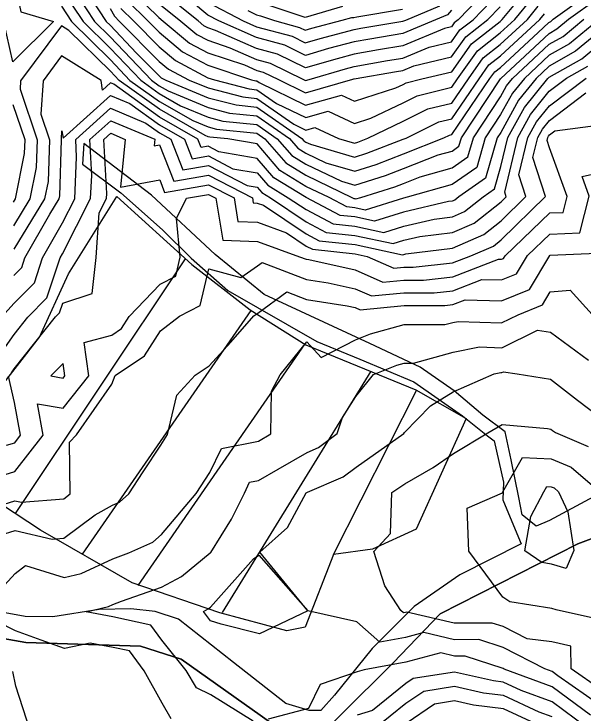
# Model space of a CAD drawing. Extents: x 42655 to 43811, y -141820 to -141156.
# Drawn here: x 43077.3 to 43136.6, y -141350.3 to -141277.3 of the extents above; entities that cross this region are included whole.
import ezdxf

# ---------------------------------------------------------------- set-up
doc = ezdxf.new("R2010")
doc.units = 0
for name, color, linetype in [('ZE_HICN', 7, 'Continuous'), ('ZE_LWCN', 7, 'Continuous'), ('地形', 7, 'Continuous'), ('現況水路ﾊｯﾁ', 7, 'Continuous')]:
    doc.layers.add(name, color=color, linetype=linetype)

msp = doc.modelspace()

# ---------------------------------------------------------------- linework, layer by layer
at = {"layer": 'ZE_HICN'}
for points in [[(43082.197, -141274.654), (43084.467, -141278.107), (43087.314, -141280.899), (43090.489, -141284.241), (43092.425, -141285.628), (43094.633, -141286.89), (43097.524, -141288.093), (43099.071, -141288.493), (43102.616, -141288.856), (43104.736, -141290.337), (43106.258, -141292.101), (43107.724, -141292.999), (43111.428, -141294.782), (43112.822, -141295.188), (43116.036, -141294.182), (43117.902, -141293.464), (43121.524, -141292.026), (43122.982, -141291.621), (43123.698, -141291.119), (43123.95, -141290.247), (43128.034, -141284.102), (43128.047, -141284.08), (43128.059, -141284.065), (43133.1, -141279.342), (43133.923, -141278.875), (43135.141, -141277.869), (43138.171, -141275.662)], [(43089.081, -141275.917), (43091.27, -141278.075), (43092.395, -141279.214), (43094.852, -141281.257), (43097.499, -141282.671), (43102.055, -141284.187), (43102.498, -141284.302), (43102.595, -141284.312), (43102.847, -141284.488), (43107.695, -141286.848), (43111.429, -141285.776), (43112.781, -141286.41), (43117.106, -141285.033), (43117.861, -141284.67), (43118.187, -141284.508), (43119.826, -141284.104), (43122.943, -141283.366), (43125.015, -141280.443), (43128.006, -141278.094), (43128.215, -141277.902), (43130.631, -141274.924)], [(43097.468, -141276.091), (43101.166, -141278.029), (43102.568, -141278.648), (43106.303, -141279.65), (43107.664, -141280.324), (43109.215, -141279.871), (43112.746, -141278.941), (43113.444, -141278.817), (43117.83, -141278.078), (43118.139, -141277.949), (43121.705, -141276.472)], [(43075.965, -141308.96), (43077.263, -141307.507), (43079.385, -141305.364), (43080.246, -141302.777), (43082.312, -141299.122), (43083.597, -141296.599), (43083.798, -141292.275), (43083.698, -141290.436), (43087.344, -141287.147), (43091.033, -141288.699), (43092.444, -141289.709), (43093.634, -141290.389), (43094.896, -141293.599), (43097.548, -141293.137), (43101.582, -141295.226), (43102.647, -141295.41), (43103.111, -141295.948), (43104.018, -141296.503), (43107.752, -141299.009), (43109.843, -141300.112), (43112.847, -141300.426), (43116.846, -141301.282), (43117.937, -141300.938), (43119.626, -141300.544), (43123.021, -141300.125), (43125.282, -141299.146), (43128.094, -141296.909), (43128.625, -141296.388), (43128.476, -141295.921), (43129.846, -141290.219), (43131.171, -141287.828), (43133.128, -141285.392), (43134.933, -141284.033), (43137.166, -141282.765)], [(43075.809, -141331.713), (43077.374, -141331.22), (43081.258, -141332.122), (43082.466, -141332.019), (43085.732, -141329.596), (43087.538, -141328.592), (43088.264, -141328.271), (43089.256, -141327.386), (43090.731, -141325.103), (43092.597, -141322.317), (43093.275, -141321.204), (43094.268, -141317.091), (43096.162, -141315.028), (43097.646, -141314.048), (43099.896, -141311.587), (43102.274, -141308.837), (43102.708, -141308.539), (43105.726, -141306.325), (43107.79, -141307.113), (43112.043, -141307.776), (43112.882, -141307.96), (43113.381, -141308.181), (43117.969, -141307.751), (43122.231, -141307.743), (43123.057, -141307.652), (43124.361, -141307.15), (43128.143, -141307.245), (43131.051, -141306.067), (43133.186, -141302.529), (43133.209, -141302.507), (43138.102, -141302.271)], [(43137.734, -141340.381), (43133.832, -141339.502), (43133.382, -141339.365), (43128.998, -141338.668), (43128.288, -141338.18), (43124.732, -141333.382), (43124.54, -141328.896), (43128.237, -141327.284), (43128.279, -141327.203), (43130.336, -141323.593), (43133.309, -141323.733), (43135.412, -141324.627), (43138.37, -141327.155)], [(43078.949, -141352.085), (43077.45, -141347.47), (43077.125, -141345.931)], [(43133.435, -141350.691), (43132.076, -141350.192), (43128.336, -141348.445), (43126.271, -141348.201), (43123.244, -141347.518), (43120.045, -141348.015), (43118.164, -141349.286), (43114.872, -141351.916)]]:
    msp.add_lwpolyline(points, dxfattribs=at)
at = {"layer": 'ZE_LWCN'}
for points in [[(43082.188, -141272.793), (43085.678, -141278.101), (43087.309, -141279.7), (43091.617, -141284.236), (43092.421, -141284.812), (43093.338, -141285.336), (43097.52, -141287.076), (43099.756, -141287.655), (43102.612, -141287.947), (43106.024, -141290.331), (43106.887, -141291.331), (43107.718, -141291.841), (43109.819, -141292.852), (43112.815, -141293.725), (43115.067, -141293.02), (43117.895, -141291.931), (43122.114, -141290.256), (43122.725, -141289.952), (43122.973, -141289.891), (43126.931, -141284.07), (43127.44, -141283.352), (43128.029, -141282.89), (43131.969, -141279.253), (43133.095, -141278.199), (43133.275, -141278.096), (43133.541, -141277.877), (43138.165, -141274.508)], [(43076.201, -141278.146), (43075.466, -141276.151), (43077.101, -141272.994), (43077.989, -141277.085), (43081.375, -141278.121), (43077.145, -141282.308), (43076.201, -141278.146)], [(43127.984, -141273.357), (43123.626, -141277.923), (43123.196, -141278.261), (43122.921, -141278.65), (43122.183, -141278.824), (43117.842, -141280.641), (43115.318, -141281.066), (43112.758, -141281.52), (43110.979, -141281.988), (43107.676, -141282.952), (43104.777, -141281.516), (43102.579, -141280.927), (43098.303, -141279.036), (43097.481, -141278.762), (43097.07, -141278.543), (43096.478, -141278.051), (43092.374, -141274.729)], [(43089.751, -141275.099), (43092.388, -141277.698), (43092.844, -141278.068), (43095.591, -141280.352), (43097.493, -141281.368), (43101.304, -141282.636), (43102.59, -141283.205), (43103.25, -141283.382), (43104.85, -141284.174), (43107.689, -141285.556), (43112.633, -141284.137), (43112.744, -141284.105), (43112.77, -141284.098), (43117.193, -141283.315), (43117.854, -141283.203), (43118.991, -141282.727), (43122.935, -141281.794), (43124.409, -141279.716), (43126.71, -141277.909), (43127.999, -141276.558)], [(43092.381, -141276.214), (43094.661, -141278.059), (43096.331, -141279.448), (43097.487, -141280.065), (43099.803, -141280.836), (43102.584, -141282.066), (43104.013, -141282.449), (43107.472, -141284.162), (43107.683, -141284.264), (43108.049, -141284.159), (43111.861, -141283.047), (43112.764, -141282.809), (43116.256, -141282.19), (43117.848, -141281.922), (43120.587, -141280.776), (43122.928, -141280.222), (43123.802, -141278.988), (43125.168, -141277.916), (43127.991, -141274.957)], [(43085.347, -141275.748), (43086.889, -141278.095), (43087.303, -141278.501), (43090.063, -141281.406), (43092.416, -141283.79), (43092.633, -141283.97), (43093.117, -141284.229), (43097.515, -141286.059), (43100.442, -141286.817), (43102.608, -141287.039), (43107.312, -141290.325), (43107.516, -141290.562), (43107.713, -141290.682), (43108.21, -141290.922), (43112.808, -141292.261), (43114.098, -141291.857), (43117.888, -141290.398), (43118.2, -141290.274), (43121.591, -141288.591), (43122.966, -141288.252), (43125.805, -141284.076), (43126.834, -141282.625), (43128.023, -141281.691), (43132.149, -141277.883), (43132.617, -141277.307)], [(43088.412, -141276.735), (43089.778, -141278.082), (43092.402, -141280.739), (43094.112, -141282.161), (43097.505, -141283.974), (43098.2, -141284.205), (43101.813, -141285.14), (43102.599, -141285.221), (43104.655, -141286.657), (43107.701, -141288.14), (43110.047, -141287.467), (43112.792, -141288.753), (43114.511, -141288.205), (43117.87, -141286.589), (43119.322, -141285.869), (43122.95, -141284.974), (43123.554, -141284.086), (43125.621, -141281.17), (43128.012, -141279.293), (43129.526, -141277.895), (43131.293, -141275.719)], [(43082.206, -141276.516), (43083.255, -141278.113), (43087.32, -141282.098), (43089.361, -141284.247), (43092.429, -141286.444), (43095.929, -141288.444), (43097.529, -141289.11), (43098.385, -141289.331), (43102.62, -141289.765), (43103.447, -141290.343), (43105.628, -141292.87), (43107.729, -141294.157), (43112.519, -141296.463), (43112.734, -141296.577), (43112.829, -141296.587), (43112.954, -141296.614), (43113.446, -141296.459), (43117.005, -141295.345), (43117.909, -141294.997), (43119.664, -141294.3), (43122.99, -141293.377), (43124.625, -141292.231), (43125.2, -141290.241), (43128.043, -141285.964), (43128.671, -141284.83), (43129.291, -141284.059), (43133.105, -141280.485), (43134.572, -141279.653), (43136.741, -141277.861)], [(43087.295, -141276.742), (43087.743, -141277.553), (43088.286, -141278.089), (43092.409, -141282.264), (43093.372, -141283.065), (43095.529, -141284.218), (43097.51, -141285.042), (43101.127, -141285.978), (43102.603, -141286.13), (43106.464, -141288.826), (43107.707, -141289.432), (43108.665, -141289.157), (43111.12, -141290.307), (43112.801, -141290.797), (43113.129, -141290.695), (43114.172, -141290.293), (43117.879, -141288.509), (43120.456, -141287.23), (43122.958, -141286.613), (43124.68, -141284.081), (43126.227, -141281.898), (43128.017, -141280.492), (43130.838, -141277.889), (43131.955, -141276.513)], [(43122.912, -141276.918), (43122.492, -141277.416), (43121.242, -141277.934), (43117.836, -141279.36), (43114.381, -141279.942), (43112.752, -141280.23), (43110.097, -141280.93), (43107.67, -141281.638), (43105.54, -141280.583), (43102.574, -141279.788), (43098.622, -141278.04), (43097.474, -141277.439), (43095.772, -141276)], [(43111.557, -141276.553), (43107.652, -141277.674), (43103.875, -141276.42)], [(43101.669, -141276.947), (43102.562, -141277.407), (43102.972, -141277.525), (43104.442, -141278.013), (43107.066, -141278.717), (43107.658, -141279.01), (43108.333, -141278.813), (43111.494, -141277.98), (43112.504, -141277.69), (43112.74, -141277.677), (43113.042, -141277.607), (43117.824, -141276.809)], [(43138.182, -141277.986), (43135.22, -141280.431), (43133.111, -141281.629), (43130.523, -141284.053), (43129.296, -141285.579), (43128.052, -141287.826), (43126.45, -141290.235), (43125.552, -141293.343), (43122.998, -141295.132), (43118.302, -141296.436), (43117.916, -141296.526), (43113.927, -141297.781), (43112.833, -141297.546), (43112.011, -141297.46), (43110.141, -141296.474), (43107.735, -141295.316), (43104.999, -141293.64), (43102.626, -141290.889), (43099.57, -141290.361), (43097.7, -141290.17), (43097.534, -141290.127), (43097.224, -141289.998), (43092.432, -141287.26), (43088.233, -141284.252), (43087.326, -141283.297), (43082.975, -141279.032), (43082.215, -141278.555), (43077.951, -141284.3), (43077.888, -141285.184), (43079.689, -141290.455), (43079.589, -141293.353), (43078.928, -141296.621), (43077.225, -141299.414)], [(43138.188, -141279.294), (43135.869, -141281.209), (43133.116, -141282.772), (43131.755, -141284.048), (43129.921, -141286.329), (43128.061, -141289.688), (43127.701, -141290.229), (43126.479, -141294.455), (43123.687, -141296.411), (43123.275, -141296.739), (43123.006, -141296.855), (43122.602, -141296.905), (43117.923, -141297.997), (43114.9, -141298.948), (43112.838, -141298.506), (43111.289, -141298.344), (43107.764, -141296.486), (43107.74, -141296.474), (43104.37, -141294.409), (43102.633, -141292.396), (43098.649, -141291.708), (43097.539, -141291.132), (43096.808, -141291.26), (43096.461, -141290.376), (43092.436, -141288.077), (43087.667, -141284.66), (43087.331, -141284.519), (43086.508, -141285.262), (43086.342, -141284.261), (43082.23, -141281.684), (43080.296, -141284.289), (43080.047, -141287.775), (43080.961, -141290.449), (43080.81, -141294.818), (43080.447, -141296.614), (43077.237, -141301.879)], [(43077.249, -141304.614), (43078.07, -141303.786), (43078.402, -141302.786), (43080.991, -141298.206), (43081.966, -141296.607), (43082.031, -141296.283), (43082.233, -141290.443), (43082.206, -141290.365), (43082.267, -141289.518), (43082.395, -141290.292), (43087.338, -141285.833), (43089.35, -141286.679), (43092.44, -141288.893), (43095.048, -141290.383), (43095.852, -141292.429), (43097.543, -141292.134), (43100.116, -141293.467), (43102.64, -141293.903), (43103.741, -141295.178), (43105.888, -141296.494), (43107.746, -141297.741), (43110.566, -141299.228), (43112.842, -141299.466), (43115.873, -141300.115), (43117.93, -141299.468), (43121.114, -141298.725), (43123.014, -141298.49), (43124.278, -141297.943), (43126.219, -141296.399), (43127.406, -141295.567), (43128.077, -141293.245), (43128.803, -141290.224), (43130.546, -141287.078), (43132.987, -141284.042), (43133.122, -141283.915), (43136.517, -141281.987), (43138.194, -141280.602)], [(43075.607, -141313.087), (43077.278, -141310.756), (43078.715, -141308.947), (43080.7, -141306.942), (43082.089, -141302.769), (43082.327, -141302.348), (43085.26, -141296.591), (43085.373, -141294.163), (43085.168, -141290.429), (43087.35, -141288.461), (43091.954, -141290.397), (43091.885, -141291.082), (43092.45, -141290.978), (43093.939, -141294.768), (43097.553, -141294.139), (43102.136, -141296.512), (43102.222, -141297.035), (43102.655, -141297.05), (43103.298, -141297.284), (43107.758, -141300.277), (43109.12, -141300.996), (43112.851, -141301.386), (43117.818, -141302.449), (43117.944, -141302.409), (43118.138, -141302.364), (43123.029, -141301.759), (43126.285, -141300.35), (43128.104, -141298.903), (43130.677, -141296.378), (43129.95, -141294.118), (43130.889, -141290.214), (43131.795, -141288.577), (43133.136, -141286.91), (43136.969, -141284.023)], [(43077.005, -141314.764), (43077.295, -141314.36), (43081.606, -141308.934), (43082.016, -141308.52), (43082.351, -141307.512), (43085.42, -141306.476), (43085.842, -141302.751), (43086.156, -141298.087), (43086.922, -141296.583), (43086.947, -141296.052), (43086.639, -141290.422), (43087.356, -141289.775), (43088.87, -141290.412), (43088.372, -141295.378), (43092.467, -141294.625), (43092.983, -141295.938), (43097.557, -141295.141), (43100.223, -141296.521), (43100.632, -141298.98), (43102.664, -141299.051), (43105.689, -141300.153), (43107.764, -141301.545), (43108.398, -141301.879), (43112.856, -141302.346), (43114.129, -141302.618), (43116.919, -141303.855), (43117.95, -141303.758), (43118.909, -141303.756), (43123.036, -141303.302), (43124.946, -141302.568), (43127.288, -141301.554), (43128.113, -141300.897), (43132.729, -141296.368), (43131.425, -141292.314), (43131.931, -141290.209), (43132.42, -141289.327), (43133.143, -141288.428), (43136.945, -141285.564)], [(43077.214, -141296.949), (43077.409, -141296.628), (43078.368, -141291.888), (43078.417, -141290.461), (43077.166, -141286.799)], [(43073.161, -141326.374), (43077.345, -141325.085), (43080.309, -141321.265), (43079.705, -141318.003), (43082.403, -141318.457), (43085.082, -141315.08), (43084.598, -141311.618), (43087.455, -141310.826), (43088.474, -141310.14), (43089.269, -141308.898), (43092.518, -141305.517), (43094.142, -141304.684), (43094.606, -141302.71), (43094.219, -141298.648), (43095.257, -141296.544), (43097.562, -141296.143), (43098.31, -141296.53), (43099.041, -141300.926), (43102.673, -141301.051), (43107.065, -141302.652), (43107.77, -141302.921), (43108.03, -141302.961), (43112.864, -141304.022), (43115.74, -141305.297), (43117.957, -141305.089), (43120.016, -141305.085), (43123.043, -141304.752), (43127.826, -141302.913), (43128.123, -141302.92), (43128.35, -141302.828), (43128.518, -141302.551), (43133.188, -141298.089), (43134.561, -141298.023), (43134.984, -141296.358), (43133.156, -141291.306), (43132.9, -141290.51), (43132.974, -141290.205), (43133.045, -141290.076), (43133.15, -141289.946), (43133.702, -141289.53), (43138.233, -141288.912)], [(43073.763, -141329.258), (43077.36, -141328.123), (43078.06, -141328.286), (43082.447, -141327.911), (43083.115, -141327.415), (43083.041, -141322.006), (43083.781, -141321.249), (43087.479, -141315.949), (43087.809, -141315.067), (43090.865, -141313.008), (43092.541, -141310.39), (43094.517, -141308.873), (43096.701, -141307.754), (43097.599, -141303.928), (43100.933, -141304.809), (43102.685, -141303.609), (43103.167, -141303.255), (43107.78, -141305.017), (43110.036, -141305.369), (43112.873, -141305.991), (43114.56, -141306.739), (43117.963, -141306.42), (43121.124, -141306.414), (43123.05, -141306.202), (43126.094, -141305.032), (43128.133, -141305.083), (43129.701, -141304.448), (43130.852, -141302.54), (43133.198, -141300.298), (43136.332, -141300.147), (43137.297, -141296.347), (43136.549, -141294.28), (43138.257, -141293.901)], [(43093.68, -141350.866), (43092.723, -141349.247), (43090.857, -141345.866), (43089.32, -141343.801), (43087.608, -141343.423), (43085.217, -141342.999), (43082.52, -141343.545), (43080.11, -141342.668), (43077.423, -141341.69), (43073.62, -141339.785), (43077.395, -141335.72), (43078.455, -141334.888), (43082.485, -141336.145), (43084.256, -141335.719), (43087.564, -141334.177), (43089.257, -141333.548), (43091.744, -141332.447), (43092.641, -141331.648), (43096.281, -141327.353), (43097.698, -141325.166), (43098.915, -141322.665), (43102.771, -141321.899), (43104.058, -141321.154), (43104.141, -141316.679), (43105.052, -141314.986), (43107.811, -141311.534), (43109.307, -141313.163), (43112.898, -141311.322), (43114.473, -141310.691), (43117.978, -141309.73), (43122.241, -141309.743), (43123.066, -141309.517), (43123.618, -141309.406), (43128.154, -141309.547), (43129.882, -141308.707), (43132.401, -141307.687), (43133.227, -141306.318), (43135.315, -141306.151), (43137.619, -141308.671)], [(43102.215, -141351.135), (43097.807, -141348.379), (43096.301, -141347.661), (43095.229, -141345.846), (43092.692, -141342.662), (43091.53, -141341.1), (43087.593, -141340.23), (43084.783, -141339.732), (43087.13, -141339.167), (43087.587, -141338.955), (43088.49, -141338.619), (43092.666, -141337.152), (43094.73, -141336.029), (43097.738, -141333.565), (43097.788, -141333.508), (43099.947, -141330.032), (43101.303, -141327.329), (43101.856, -141326.193), (43102.79, -141326.008), (43104.846, -141324.816), (43107.865, -141323.08), (43109.052, -141322.571), (43111.002, -141321.121), (43111.53, -141319.417), (43112.925, -141317.227), (43114.795, -141314.941), (43117.209, -141313.974), (43117.997, -141313.757), (43118.955, -141313.761), (43123.08, -141312.63), (43125.843, -141312.075), (43128.166, -141312.148), (43131.894, -141310.335), (43133.247, -141310.535), (43137.206, -141313.452)], [(43082.388, -141315.313), (43082.563, -141315.092), (43082.381, -141313.785), (43081.115, -141315.099), (43082.388, -141315.313)], [(43076.468, -141322.33), (43077.331, -141322.065), (43077.943, -141321.276), (43077.312, -141317.87), (43076.678, -141315.119)], [(43138.518, -141349.533), (43134.026, -141346.403), (43133.413, -141345.951), (43132.648, -141345.67), (43128.313, -141343.454), (43125.772, -141342.613), (43123.221, -141342.625), (43120.037, -141341.878), (43118.132, -141342.384), (43115.427, -141342.867), (43113.036, -141340.758), (43107.942, -141339.623), (43102.929, -141333.484), (43105.796, -141330.921), (43107.739, -141327.299), (43107.884, -141327.216), (43111.598, -141325.625), (43112.96, -141324.612), (43117.961, -141321.088), (43118.031, -141321.003), (43120.734, -141318.203), (43123.1, -141316.771), (43127.384, -141314.882), (43128.068, -141314.744), (43128.178, -141314.748), (43128.356, -141314.661), (43129.769, -141314.87), (43133.27, -141315.428), (43136.058, -141317.639), (43138.376, -141319.363)], [(43138.51, -141347.812), (43135.417, -141345.657), (43135.359, -141343.285), (43133.398, -141342.844), (43130.805, -141342.54), (43128.303, -141341.26), (43127.181, -141340.889), (43123.213, -141340.908), (43118.261, -141339.746), (43118.119, -141339.784), (43117.919, -141339.82), (43117.645, -141339.578), (43115.964, -141336.991), (43114.807, -141333.429), (43116.539, -141331.553), (43116.688, -141327.257), (43118.056, -141326.348), (43120.994, -141324.642), (43123.13, -141323.193), (43126.7, -141321.047), (43128.204, -141320.152), (43132.945, -141320.595), (43133.294, -141320.651), (43133.476, -141320.795), (43133.771, -141321.014), (43137.181, -141322.463)], [(43132.349, -141334.571), (43130.578, -141333.355), (43131.207, -141329.769), (43132.555, -141327.183), (43132.869, -141326.632), (43133.322, -141326.653), (43133.643, -141326.79), (43134.094, -141327.175), (43135.063, -141329.264), (43135.702, -141333.33), (43134.904, -141335.202), (43133.36, -141334.732), (43132.349, -141334.571)], [(43097.771, -141340.638), (43097.04, -141339.675), (43097.542, -141339.401), (43097.764, -141339.219), (43102.263, -141334.172), (43102.827, -141333.809), (43107.942, -141339.623), (43102.866, -141342.007), (43098.873, -141340.999), (43097.771, -141340.638)], [(43137.437, -141350.496), (43133.42, -141347.531), (43128.408, -141345.69), (43128.323, -141345.647), (43124.363, -141344.336), (43123.229, -141344.341), (43121.814, -141344.009), (43118.144, -141344.984), (43113.808, -141345.759), (43113.06, -141345.987), (43109.229, -141347.294), (43107.99, -141349.801), (43103.788, -141350.902)], [(43137.087, -141351.812), (43133.428, -141349.111), (43130.181, -141347.919), (43128.33, -141347.054), (43127.308, -141346.933), (43123.237, -141346.015), (43118.936, -141346.684), (43118.154, -141347.211), (43114.66, -141350.003), (43113.082, -141350.485)], [(43132.617, -141351.833), (43128.343, -141349.836), (43125.234, -141349.468), (43123.251, -141349.021), (43121.155, -141349.347), (43118.174, -141351.361)]]:
    msp.add_lwpolyline(points, dxfattribs=at)
at = {"layer": '地形'}
for p, q in [((43095.117, -141302.872), (43077.384, -141329.449)), ((43101.994, -141308.279), (43084.378, -141333.683)), ((43107.631, -141311.741), (43090.191, -141336.968)), ((43114.501, -141314.615), (43098.999, -141339.784)), ((43119.22, -141316.649), (43110.584, -141333.771))]:
    msp.add_line(p, q, dxfattribs=at)
for points in [[(43141.886, -141325.49), (43133.152, -141330.194), (43131.74, -141330.784), (43130.312, -141329.588), (43129.944, -141327.793), (43129.135, -141323.852), (43128.535, -141320.932), (43126.202, -141319.207), (43123.201, -141316.659), (43119.649, -141314.172), (43114.388, -141311.721), (43103.376, -141306.591), (43098.243, -141302.422), (43091.622, -141296.219), (43084.555, -141290.834), (43084.426, -141292.995), (43088.427, -141295.994), (43092.752, -141299.831), (43095.753, -141302.798), (43099.594, -141306.184), (43105.766, -141309.714), (43108.875, -141311.492), (43113.35, -141313.358), (43118.976, -141315.703), (43124.072, -141319.271), (43126.686, -141321.335), (43127.376, -141321.88), (43128.364, -141326.172), (43128.267, -141328.043), (43129.397, -141330.719), (43130.196, -141332.613), (43123.779, -141335.863), (43119.035, -141339.152), (43117.099, -141341.087), (43114.644, -141343.547), (43110.707, -141348.416), (43109.287, -141350.029), (43108.06, -141350.029), (43105.64, -141349.287), (43100.186, -141344.998), (43094.426, -141340.469), (43091.977, -141339.676), (43089.459, -141339.418), (43086.135, -141339.483), (43081.327, -141340.225), (43078.438, -141340.191), (43074.404, -141339.481)], [(43124.445, -141319.523), (43119.225, -141331.092), (43114.67, -141333.178), (43110.589, -141333.747), (43107.647, -141341.333), (43105.749, -141341.712), (43098.726, -141339.816), (43089.608, -141336.684), (43080.022, -141331.185), (43075.941, -141328.53), (43068.148, -141326.153), (43079.917, -141311.06), (43082.954, -141304.423), (43087.984, -141296.362), (43095.825, -141303.476), (43101.907, -141308.197), (43107.715, -141311.851), (43119.184, -141316.532), (43124.445, -141319.523)], [(43142.06, -141330.405), (43136.091, -141332.617), (43121.748, -141339.928), (43116.838, -141345.027), (43111.351, -141350.51), (43107.789, -141353.973), (43104.035, -141351.28), (43094.697, -141344.642), (43090.461, -141343.296), (43078.494, -141342.916), (43068.001, -141341.088), (43062.418, -141339.068), (43057.219, -141340.511), (43049.133, -141345.609), (43035.064, -141357.457), (43027.267, -141362.459), (43017.255, -141363.999), (43000.775, -141366.224), (42994.903, -141368.725), (42984.217, -141376.709), (42980.174, -141378.826), (42975.65, -141379.114), (42943.846, -141379.127)]]:
    msp.add_lwpolyline(points, dxfattribs=at)
at = {"layer": '現況水路ﾊｯﾁ'}
for points in [[(43141.886, -141325.49), (43133.152, -141330.194), (43131.74, -141330.784), (43130.312, -141329.588), (43129.944, -141327.793), (43129.135, -141323.852), (43128.535, -141320.932), (43126.202, -141319.207), (43123.201, -141316.659), (43119.649, -141314.172), (43114.388, -141311.721), (43103.376, -141306.591), (43098.243, -141302.422), (43091.622, -141296.219), (43084.555, -141290.834), (43084.426, -141292.995), (43088.427, -141295.994), (43092.752, -141299.831), (43095.753, -141302.798), (43099.594, -141306.184), (43105.766, -141309.714), (43108.875, -141311.492), (43113.35, -141313.358), (43118.976, -141315.703), (43124.072, -141319.271), (43126.686, -141321.335), (43127.376, -141321.88), (43128.364, -141326.172), (43128.267, -141328.043), (43129.397, -141330.719), (43130.196, -141332.613), (43123.779, -141335.863), (43119.035, -141339.152), (43117.099, -141341.087), (43114.644, -141343.547), (43110.707, -141348.416), (43109.287, -141350.029), (43108.06, -141350.029), (43105.64, -141349.287), (43100.186, -141344.998), (43094.426, -141340.469), (43091.977, -141339.676), (43089.459, -141339.418), (43086.135, -141339.483), (43081.327, -141340.225), (43078.438, -141340.191), (43074.404, -141339.481)], [(42943.846, -141379.127), (42975.65, -141379.114), (42980.174, -141378.826), (42984.217, -141376.709), (42994.903, -141368.725), (43000.775, -141366.224), (43017.255, -141363.999), (43027.267, -141362.459), (43035.064, -141357.457), (43049.133, -141345.609), (43057.219, -141340.511), (43062.418, -141339.068), (43068.001, -141341.088), (43078.494, -141342.916), (43090.461, -141343.296), (43094.697, -141344.642), (43104.035, -141351.28), (43107.789, -141353.973), (43111.351, -141350.51), (43116.838, -141345.027), (43121.748, -141339.928), (43136.091, -141332.617), (43142.06, -141330.405)]]:
    msp.add_lwpolyline(points, dxfattribs=at)

doc.saveas('drawing.dxf')
